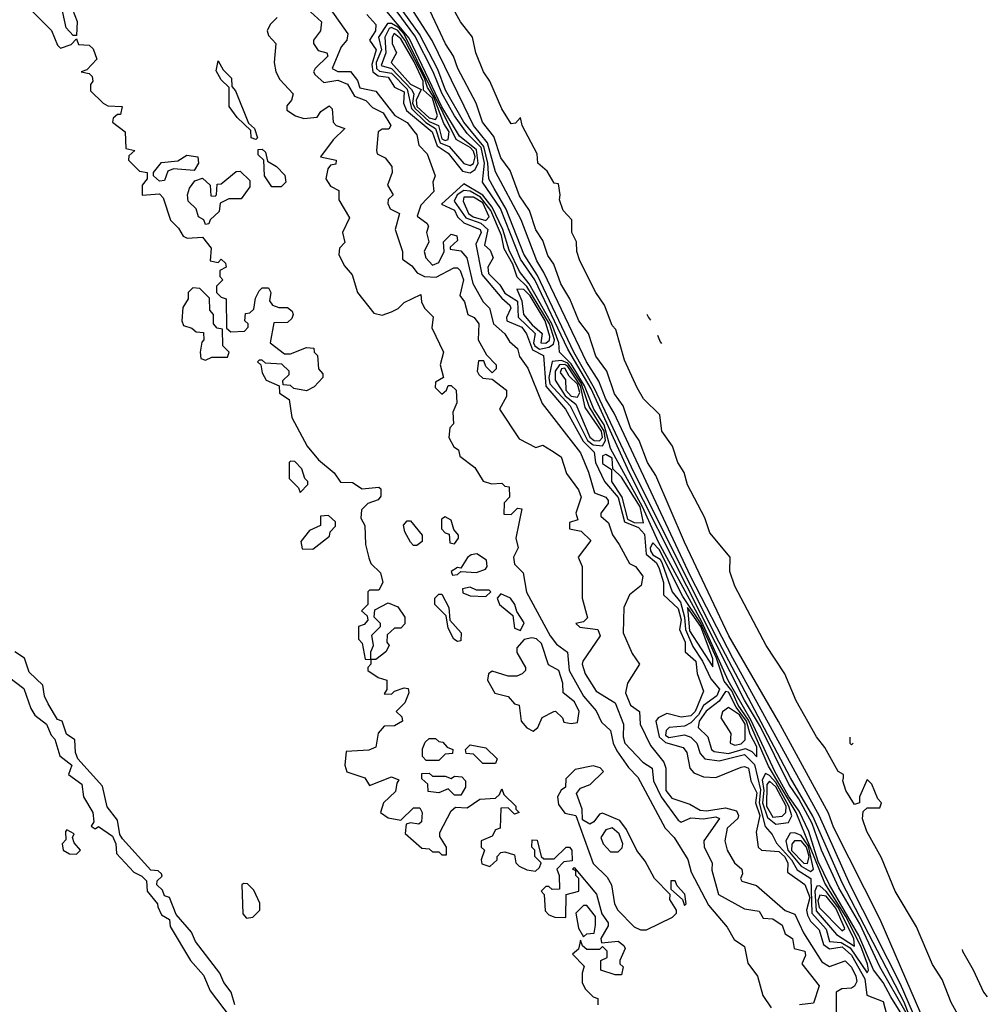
# Model space of a CAD drawing. Extents: x 2889633 to 3052318, y 540750 to 918690.
# Tile 506 of 656: x 3009125 to 3012196, y 794926 to 798050. Entities that reach past the tile are written whole.
import ezdxf

# ---------------------------------------------------------------- set-up
doc = ezdxf.new("R2010")
doc.units = 0

msp = doc.modelspace()

# ---------------------------------------------------------------- linework, layer by layer
at = {"layer": '0CON02XD'}
for points in [[(3012113.3, 794875), (3012081.7, 794931.7), (3012053.3, 795005), (3012022.3, 795052.3), (3011971.7, 795171.7), (3011904, 795285), (3011860.7, 795390.7), (3011813.3, 795475), (3011800, 795515), (3011801.7, 795538.3), (3011815, 795550), (3011855, 795550), (3011860, 795565), (3011848.3, 795578.3), (3011830, 795625), (3011815, 795640), (3011790, 795585), (3011790, 795565), (3011775, 795560), (3011746.7, 795605), (3011737.5, 795635), (3011740, 795645), (3011740, 795655), (3011722.5, 795665), (3011680.7, 795740.7), (3011653.8, 795775), (3011589.3, 795889.3), (3011553.3, 795975), (3011493.8, 796065), (3011395, 796252.5), (3011379.3, 796299.3), (3011380, 796345), (3011315, 796422.5), (3011299.5, 796469.5), (3011244.4, 796574.4), (3011233.9, 796613.9), (3011213.8, 796645), (3011197, 796697), (3011163.3, 796745), (3011157, 796797), (3011105, 796847.5), (3011085, 796882.5), (3011045, 796970), (3011017, 797067), (3011005, 797080), (3010981.2, 797145), (3010953.3, 797185), (3010903.3, 797285), (3010893.3, 797315), (3010892.5, 797345), (3010877.5, 797375), (3010877.5, 797415), (3010850, 797445), (3010838.3, 797478.3), (3010840, 797495), (3010835, 797530), (3010821.7, 797531.7), (3010799.3, 797569.3), (3010770, 797595), (3010767.5, 797625), (3010720, 797715), (3010715, 797740), (3010698.3, 797721.7), (3010685, 797720), (3010655, 797767.5), (3010617.5, 797855), (3010596.7, 797885), (3010573.3, 797945), (3010562.5, 797995), (3010523.9, 798043.9), (3010474.1, 798134.1)], [(3009157.5, 798085), (3009226.4, 798016.4), (3009245, 797970), (3009255, 797960), (3009288.3, 797971.7), (3009305, 797990), (3009311.7, 797971.7), (3009345, 797970), (3009358.3, 797958.3), (3009370, 797925), (3009338.3, 797891.7), (3009320, 797885), (3009345, 797880), (3009355, 797870), (3009357.5, 797855), (3009350, 797845), (3009350, 797825), (3009390, 797785), (3009405, 797777.5), (3009450, 797775), (3009445, 797750), (3009435, 797750), (3009421.7, 797738.3), (3009420, 797725), (3009460, 797695), (3009461.7, 797641.7), (3009490, 797635), (3009471.7, 797618.3), (3009470, 797605), (3009505, 797570), (3009530, 797565), (3009530, 797545), (3009513.3, 797525), (3009513.3, 797493.3), (3009568.3, 797498.3), (3009580, 797485), (3009603.8, 797413.8), (3009629.3, 797389.3), (3009643.6, 797363.6), (3009657, 797357), (3009705, 797360), (3009732.5, 797325), (3009730, 797285), (3009755, 797280), (3009765, 797290), (3009778.3, 797278.3), (3009780, 797265), (3009760, 797255), (3009760, 797235), (3009770, 797225), (3009750, 797205), (3009750, 797185), (3009765, 797170), (3009780, 797165), (3009781.7, 797071.7), (3009795, 797060), (3009838.3, 797061.7), (3009850, 797075), (3009850, 797085), (3009840, 797095), (3009841.7, 797118.3), (3009855, 797120), (3009868.3, 797131.7), (3009873, 797167), (3009885, 797190), (3009895, 797200), (3009915, 797200), (3009922.5, 797185), (3009918.3, 797158.3), (3009927.5, 797145), (3009947, 797137), (3009975, 797137.5), (3009990, 797125), (3009992.5, 797115), (3009988.3, 797101.7), (3009975, 797090), (3009931.7, 797088.3), (3009920, 797025), (3009965, 796990), (3009985, 796990), (3010035, 797010), (3010058.3, 797008.3), (3010060, 796995), (3010070, 796985), (3010073, 796943), (3010087, 796927), (3010087.5, 796915), (3010060, 796885), (3010035, 796872.5), (3009995, 796880), (3009985, 796890), (3009961.7, 796891.7), (3009960, 796905), (3009980, 796925), (3009980, 796935), (3009957, 796957), (3009905, 796960), (3009895, 796970), (3009885, 796970), (3009880, 796965), (3009890, 796955), (3009895, 796930), (3009907, 796907), (3009948.3, 796888.3), (3009950, 796865), (3009980, 796845), (3009988.3, 796788.3), (3010037, 796697), (3010073.6, 796653.6), (3010123, 796613), (3010143.3, 796583.3), (3010181.7, 796581.7), (3010212.3, 796562.3), (3010265, 796567.5), (3010271.7, 796561.7), (3010271.7, 796538.3), (3010263, 796527), (3010230, 796515), (3010210, 796495), (3010208.3, 796468.3), (3010220, 796445), (3010222.5, 796385), (3010233, 796343), (3010240, 796325), (3010270, 796295), (3010277.5, 796265), (3010265, 796240), (3010235, 796240), (3010230, 796235), (3010230, 796195), (3010210, 796175), (3010228.3, 796158.3), (3010230, 796145), (3010218.3, 796131.7), (3010200, 796125), (3010200, 796085), (3010211.7, 796071.7), (3010221.7, 796021.7), (3010240, 796020), (3010240, 796045), (3010247.5, 796065), (3010243, 796097), (3010270, 796125), (3010270, 796135), (3010250, 796155), (3010251.7, 796178.3), (3010295, 796200), (3010325, 796187.5), (3010347.5, 796155), (3010347, 796133), (3010335, 796120), (3010315, 796120), (3010291.7, 796098.3), (3010290, 796075), (3010297.5, 796065), (3010287.5, 796045), (3010255, 796020), (3010240, 796020), (3010240, 796005), (3010230, 795995), (3010230, 795985), (3010263.3, 795963.3), (3010290, 795955), (3010290, 795925), (3010281.7, 795911.7), (3010305, 795910), (3010315, 795920), (3010345, 795930), (3010358.3, 795928.3), (3010360, 795915), (3010347, 795883), (3010320, 795855), (3010338.3, 795838.3), (3010340, 795825), (3010315, 795810), (3010281.7, 795808.3), (3010263, 795787), (3010255, 795742.5), (3010233, 795733), (3010161.7, 795728.3), (3010157.5, 795685), (3010163.6, 795663.6), (3010220, 795645), (3010235, 795620), (3010305, 795647.5), (3010328.3, 795638.3), (3010321.7, 795628.3), (3010318.3, 795601.7), (3010280, 795565), (3010270, 795535), (3010295, 795517.5), (3010335, 795510), (3010375, 795550), (3010395, 795550), (3010402.5, 795535), (3010400, 795505), (3010391.7, 795498.3), (3010365, 795502.5), (3010351.7, 795498.3), (3010348.3, 795468.3), (3010401.7, 795421.7), (3010425, 795420), (3010435, 795410), (3010455, 795410), (3010465, 795400), (3010480, 795400), (3010480, 795425), (3010458.3, 795458.3), (3010458.3, 795471.7), (3010495, 795540), (3010508.3, 795551.7), (3010545, 795550), (3010585, 795577.5), (3010635, 795580), (3010648.3, 795591.7), (3010655, 795610), (3010661.7, 795591.7), (3010700, 795555), (3010700, 795545), (3010710, 795535), (3010695, 795530), (3010675, 795550), (3010651.7, 795548.3), (3010650, 795485), (3010635, 795480), (3010625, 795460), (3010590, 795445), (3010590, 795425), (3010600, 795415), (3010590, 795385), (3010591.7, 795371.7), (3010617, 795363), (3010640, 795385), (3010640, 795395), (3010651.7, 795408.3), (3010665, 795410), (3010695, 795400), (3010700, 795375), (3010710, 795365), (3010735, 795352.5), (3010761.7, 795348.3), (3010775, 795360), (3010780, 795375), (3010760, 795395), (3010760, 795415), (3010750, 795425), (3010751.7, 795448.3), (3010767, 795447), (3010780, 795395), (3010788.3, 795388.3), (3010821.7, 795388.3), (3010860, 795425), (3010870, 795425), (3010877.5, 795415), (3010878.3, 795381.7), (3010851.7, 795378.3), (3010830, 795355), (3010837.5, 795335), (3010838.3, 795291.7), (3010815, 795290), (3010805, 795300), (3010795, 795300), (3010780, 795285), (3010790, 795275), (3010793, 795223), (3010805, 795210), (3010823, 795203), (3010858.3, 795201.7), (3010860, 795275), (3010900, 795285), (3010900, 795325), (3010890, 795335), (3010890, 795350), (3010880, 795355), (3010885, 795360), (3010956.1, 795276.1), (3010973, 795213), (3010992.5, 795185), (3010992.5, 795175), (3010970, 795135), (3010971.7, 795121.7), (3011025, 795126.7), (3011043, 795113), (3011047, 795103), (3011030, 795065), (3011030, 795055), (3011040, 795045), (3011035, 795020), (3011015, 795020), (3010970, 795035), (3010970, 795065), (3010990, 795075), (3010990, 795095), (3010975, 795110), (3010965, 795100), (3010925, 795100), (3010911.7, 795111.7), (3010905, 795130), (3010898.3, 795101.7), (3010880, 795085), (3010917, 795047), (3010910, 795025), (3010910, 794995), (3010920, 794975), (3010945, 794950), (3010960, 794945), (3010960, 794925)], [(3009293, 798083), (3009307.5, 798045), (3009305, 798000), (3009295, 798000), (3009272.5, 798025), (3009257, 798097)], [(3010110, 798085), (3010166.2, 798005), (3010163.3, 797985), (3010145.7, 797964.3), (3010116.7, 797895), (3010135, 797886), (3010175, 797886.2), (3010197.1, 797857.1), (3010205, 797833.8), (3010255, 797824), (3010316, 797746), (3010355, 797724.3), (3010376.3, 797696.3), (3010386, 797685), (3010391.7, 797651.7), (3010418.8, 797625), (3010443.3, 797555), (3010436.7, 797535), (3010440, 797505), (3010398.5, 797461.5), (3010386.4, 797426.4), (3010417.5, 797405), (3010422.5, 797395), (3010416.7, 797375), (3010423.8, 797345), (3010408.8, 797315), (3010413.8, 797295), (3010435, 797271.2), (3010455, 797280), (3010472.5, 797315), (3010470, 797345), (3010495, 797370), (3010512.5, 797365), (3010515, 797350), (3010491.7, 797328.3), (3010491.7, 797321.7), (3010525, 797316.7), (3010544.2, 797295), (3010563.6, 797213.6), (3010596.2, 797155), (3010616.2, 797135), (3010628.9, 797085), (3010665, 797053.8), (3010679.7, 797029.7), (3010705, 797006.7), (3010711.4, 796981.4), (3010738, 796945), (3010782.9, 796832.9), (3010905, 796676), (3010930.6, 796615), (3010949.4, 796549.4), (3010985, 796535.8), (3010993.3, 796525), (3010993.3, 796515), (3010970, 796485), (3010970, 796475), (3010994.1, 796454.1), (3011006.1, 796416.1), (3011027.5, 796385), (3011060, 796325), (3011080, 796315), (3011102.5, 796285), (3011097.5, 796255), (3011060, 796225), (3011042.5, 796185), (3011040, 796105), (3011069.3, 796039.3), (3011092.5, 796005), (3011054.3, 795945.7), (3011047.5, 795915), (3011063.3, 795875), (3011092.5, 795855), (3011094, 795815), (3011127.1, 795747.1), (3011170, 795695), (3011176.2, 795675), (3011175.7, 795605), (3011195, 795580.6), (3011251.7, 795561.7), (3011285, 795542.5), (3011305, 795540), (3011365, 795550), (3011399.7, 795539.7), (3011406.7, 795525), (3011403.9, 795516.1), (3011370, 795485), (3011363.3, 795445), (3011370, 795415), (3011393.3, 795375), (3011417.5, 795355), (3011419.3, 795340.7), (3011412.5, 795325), (3011417, 795317), (3011463.6, 795303.6), (3011555, 795223.8), (3011585, 795212), (3011612.7, 795152.7), (3011670.9, 795060.9), (3011695, 795046), (3011745, 795064), (3011765, 795044), (3011779.2, 795015), (3011781.7, 794998.3), (3011775, 794984), (3011765, 794977.5), (3011734.3, 794975.7), (3011716.7, 794965), (3011716.4, 794896.4)], [(3010555, 797564.4), (3010570.5, 797575), (3010580.3, 797595), (3010575, 797637.3), (3010520.5, 797680.5), (3010465, 797773.8), (3010361.3, 797991.3), (3010279.5, 798089.5)], [(3011938.8, 794898.8), (3011855, 795045.6), (3011791.1, 795181.1), (3011725, 795295.8), (3011670, 795415), (3011639.8, 795499.8), (3011598, 795578), (3011566.2, 795625), (3011476.5, 795806.5), (3011425, 795891.1), (3011059.7, 796615), (3010938.8, 796878.8), (3010865.3, 797005.3), (3010759.6, 797225), (3010715, 797290), (3010651, 797451), (3010594.2, 797535), (3010600.3, 797595), (3010589.5, 797645), (3010545, 797689.1), (3010505.4, 797745), (3010465, 797817.1), (3010437.7, 797885), (3010379.4, 797999.4), (3010308.2, 798095)], [(3011977.5, 794815), (3011932.5, 794932.5), (3011735, 795312), (3011642.7, 795522.7), (3011571.8, 795645), (3011345, 796074.5), (3011075, 796612.5), (3010949.9, 796879.9), (3010883.8, 796995), (3010768.3, 797238.3), (3010725, 797306.2), (3010668.8, 797448.8), (3010630.6, 797515), (3010614.5, 797545), (3010611.2, 797595), (3010598.3, 797648.3), (3010534.5, 797725), (3010477, 797827), (3010451.8, 797891.8), (3010394.1, 798004.1), (3010328.1, 798095)], [(3012014.1, 794775.9), (3011920.4, 794990.4), (3011761.4, 795305), (3011663.6, 795523.6), (3011388.1, 796025), (3011254.4, 796285), (3011011.7, 796801.7), (3010985, 796846.7), (3010963, 796903), (3010924.3, 796965), (3010788.6, 797248.6), (3010766, 797285), (3010716.2, 797415), (3010635, 797567.5), (3010609.4, 797659.4), (3010565.8, 797715), (3010535.8, 797775.8), (3010434.2, 797984.2), (3010355.8, 798105.8)], [(3011985, 794896.7), (3011855.6, 795195.6), (3011708.3, 795488.3), (3011692.2, 795532.2), (3011533.4, 795823.4), (3011375.7, 796095), (3011235, 796392.5), (3011144.3, 796604.3), (3011118, 796645), (3011090.8, 796715), (3011064, 796755), (3011040.8, 796825), (3011013.2, 796863.2), (3010988.6, 796935), (3010953.2, 796983.2), (3010930, 797055), (3010900, 797095), (3010870.8, 797165), (3010842.1, 797212.1), (3010820.8, 797275), (3010801.7, 797301.7), (3010785, 797350), (3010763.2, 797383.2), (3010742.9, 797445), (3010710.9, 797490.9), (3010681.3, 797571.3), (3010652.1, 797612.1), (3010629.8, 797679.8), (3010594.2, 797725), (3010574.3, 797785), (3010515.7, 797895), (3010501.4, 797935), (3010476.7, 797973.3), (3010419.2, 798095)], [(3009942.5, 798057.5), (3009920, 798035), (3009910, 798015), (3009915, 798000), (3009937.5, 797975), (3009932.5, 797915), (3009937.5, 797885), (3009950.7, 797860.7), (3009992.5, 797815), (3009987.5, 797795), (3009973, 797777), (3009973, 797763), (3010000, 797745), (3010027, 797737), (3010069.3, 797740.7), (3010080.7, 797759.3), (3010107, 797777), (3010117, 797767), (3010120, 797725), (3010130, 797715), (3010157.5, 797705), (3010120.5, 797669.5), (3010080, 797615), (3010130, 797605), (3010128.3, 797591.7), (3010111.7, 797588.3), (3010103, 797577), (3010096.7, 797545), (3010112, 797522), (3010138.3, 797508.3), (3010138.3, 797478.3), (3010171.7, 797421.7), (3010150, 797375), (3010157, 797343), (3010140, 797325), (3010137.5, 797305), (3010155, 797270), (3010180.7, 797240.7), (3010197.5, 797185), (3010249.3, 797119.3), (3010275, 797113.3), (3010305, 797123.3), (3010326.2, 797133.8), (3010345, 797152.5), (3010398.3, 797178.3), (3010400, 797155), (3010410, 797135), (3010437, 797107), (3010433, 797073), (3010470, 796995), (3010460, 796955), (3010470, 796915), (3010445, 796900), (3010443.6, 796883.6), (3010465, 796862.5), (3010480, 796875), (3010485, 796890), (3010495, 796890), (3010510, 796875), (3010512.5, 796835), (3010500, 796805), (3010501.7, 796768.3), (3010490, 796755), (3010487.5, 796725), (3010503.3, 796695), (3010517.5, 796685), (3010522.5, 796665), (3010569.3, 796629.3), (3010595.9, 796585.9), (3010622.5, 796577.5), (3010655, 796580), (3010665, 796570), (3010678.3, 796568.3), (3010680, 796535), (3010663, 796517), (3010661.7, 796481.7), (3010685, 796480), (3010705, 796500), (3010718.3, 796498.3), (3010700, 796405), (3010707.5, 796375), (3010692.5, 796345), (3010695, 796322.5), (3010722.5, 796295), (3010734.1, 796234.1), (3010808.8, 796095), (3010828.8, 796068.8), (3010863.6, 796043.6), (3010868.8, 795985), (3010914, 795904), (3010955, 795857.5), (3010971.7, 795821.7), (3011000, 795795), (3011008.8, 795755), (3011020.8, 795730.8), (3011057.7, 795677.7), (3011087.3, 795647.3), (3011173.3, 795485), (3011202.5, 795455), (3011246.1, 795386.1), (3011256.7, 795345), (3011311.2, 795241.2), (3011370.7, 795170.7), (3011392.3, 795132.3), (3011425, 795110), (3011436.4, 795056.4), (3011466.7, 795015), (3011484.1, 794954.1), (3011510, 794915)], [(3010047.5, 798075), (3010083, 798043), (3010080, 798015), (3010057.5, 797985), (3010057.5, 797975), (3010072.3, 797952.3), (3010100, 797945), (3010103.3, 797935), (3010062.5, 797895), (3010057.5, 797885), (3010062.5, 797875), (3010090.7, 797850.7), (3010135, 797858.6), (3010165, 797846), (3010187.6, 797807.6), (3010224.1, 797794.1), (3010245, 797771.2), (3010278.8, 797755), (3010302.5, 797715), (3010297, 797703), (3010275, 797702.5), (3010262.5, 797695), (3010257.5, 797635), (3010260, 797625), (3010285, 797612.5), (3010306.7, 797585), (3010307.5, 797565), (3010292.5, 797525), (3010310, 797495), (3010295, 797480), (3010293, 797467), (3010300.7, 797450.7), (3010330, 797435), (3010316.7, 797385), (3010340, 797315), (3010340, 797290), (3010369.3, 797269.3), (3010387, 797247), (3010410, 797235), (3010447, 797233), (3010503, 797263), (3010515, 797263.3), (3010523.3, 797255), (3010533.8, 797225), (3010522.5, 797175), (3010536.7, 797155), (3010547.5, 797115), (3010567.5, 797105), (3010582.5, 797085), (3010580, 797035), (3010607, 796987), (3010637.5, 796955), (3010637, 796943), (3010625, 796930), (3010605, 796950), (3010598.3, 796968.3), (3010581.7, 796968.3), (3010577.5, 796935), (3010582.5, 796925), (3010595, 796913.3), (3010625, 796910), (3010670, 796875), (3010670, 796855), (3010647.5, 796815), (3010710, 796720), (3010763, 796693), (3010785, 796700), (3010813.3, 796683.3), (3010843.6, 796663.6), (3010860.5, 796610.5), (3010898.3, 796558.3), (3010906.7, 796535), (3010890, 796485), (3010897, 796463), (3010870, 796455), (3010870, 796435), (3010907, 796427), (3010937.5, 796397.5), (3010897.5, 796345), (3010910, 796315), (3010910, 796215), (3010927.5, 796152.5), (3010915, 796140), (3010890, 796135), (3010903, 796123), (3010960, 796115), (3010967.5, 796095), (3010912.5, 796015), (3010910, 796005), (3010920, 795975), (3010955, 795920), (3011015, 795882.5), (3011042, 795815), (3011040, 795775), (3011046, 795755), (3011102.5, 795695), (3011132.5, 795675), (3011136.2, 795635), (3011161.4, 795585), (3011215, 795510), (3011225, 795504), (3011255, 795518), (3011295, 795514.2), (3011335, 795521.2), (3011346, 795516), (3011296.7, 795445), (3011297.5, 795425), (3011323.3, 795375), (3011321.7, 795351.7), (3011342.5, 795275), (3011425, 795228.8), (3011471.7, 795221.7), (3011485, 795200), (3011515, 795197.5), (3011545, 795177.5), (3011555, 795150), (3011577.5, 795135), (3011583.3, 795103.3), (3011616.7, 795095), (3011619.3, 795080.7), (3011607.5, 795055), (3011662.5, 794985), (3011645, 794930), (3011600, 794925)], [(3010226.6, 798066.6), (3010255.8, 798035), (3010254, 798015), (3010235.8, 797985), (3010256.5, 797955), (3010242.2, 797907.8), (3010245.5, 797885), (3010262.6, 797872.6), (3010295, 797867.8), (3010315, 797836), (3010345, 797821.2), (3010342.9, 797785), (3010352.6, 797762.6), (3010434.5, 797695), (3010450.1, 797650.1), (3010485, 797626.9), (3010530, 797570), (3010555, 797564.4)], [(3010555, 797588.1), (3010565, 797594.3), (3010571.1, 797615), (3010565, 797632.9), (3010554.3, 797645), (3010510, 797670), (3010345, 798004), (3010325, 798026.7), (3010305, 798038), (3010291.9, 798038.1), (3010263.5, 797995), (3010273.2, 797955), (3010256, 797915), (3010257.3, 797895), (3010267.2, 797887.2), (3010305, 797880.9), (3010355, 797830), (3010368.1, 797768.1), (3010413.8, 797723.8), (3010444.5, 797705), (3010459.2, 797659.2), (3010488, 797648), (3010535, 797594.3), (3010555, 797588.1)], [(3010475, 797666.5), (3010485, 797670), (3010488.2, 797695), (3010470.7, 797720.7), (3010439.7, 797805), (3010419.7, 797835), (3010410.2, 797865), (3010347.7, 797985), (3010325, 798016.3), (3010305, 798025.3), (3010297.6, 798022.4), (3010283.5, 797995), (3010287.5, 797945), (3010271.9, 797905), (3010305, 797895.3), (3010369, 797829), (3010375.5, 797815), (3010371.7, 797785), (3010379.3, 797769.3), (3010425, 797727.1), (3010454.1, 797714.1), (3010465, 797672.2), (3010475, 797666.5)], [(3010445, 797733.1), (3010451.1, 797745), (3010435, 797801.8), (3010406.8, 797826.8), (3010406, 797855), (3010377, 797917), (3010335, 797989.5), (3010313.8, 798006.2), (3010307.1, 797995), (3010306.9, 797975), (3010321.2, 797945), (3010304.3, 797915), (3010365, 797845.9), (3010398.8, 797828.8), (3010382.9, 797795), (3010385.3, 797775), (3010425, 797739.3), (3010445, 797733.1)], [(3009875, 797670), (3009860, 797675), (3009858.3, 797698.3), (3009815, 797740), (3009790, 797775), (3009790, 797835), (3009765, 797860), (3009748.3, 797888.3), (3009755, 797920), (3009770.7, 797890.7), (3009797.5, 797865), (3009798.3, 797838.3), (3009810, 797825), (3009851.7, 797721.7), (3009870, 797705), (3009880, 797675), (3009875, 797670)], [(3009955, 797520), (3009925, 797520), (3009902.5, 797555), (3009900, 797605), (3009881.7, 797621.7), (3009881.7, 797638.3), (3009895, 797640), (3009905, 797630), (3009911.7, 797601.7), (3009940, 797585), (3009967, 797557), (3009970, 797535), (3009955, 797520)], [(3009568.3, 797538.3), (3009550, 797555), (3009550, 797565), (3009575, 797597.5), (3009627, 797603), (3009655, 797620), (3009690, 797615), (3009692.5, 797595), (3009678.3, 797571.7), (3009613, 797577), (3009595, 797570), (3009585, 797540), (3009568.3, 797538.3)], [(3009715, 797400), (3009710, 797415), (3009692.5, 797425), (3009685, 797450), (3009660, 797475), (3009657.5, 797495), (3009663.9, 797516.1), (3009680.7, 797539.3), (3009705, 797547.5), (3009730, 797525), (3009731.7, 797491.7), (3009745, 797490), (3009750, 797495), (3009751.7, 797528.3), (3009765, 797530), (3009811.7, 797568.3), (3009825, 797570), (3009855, 797540), (3009855, 797520), (3009828.3, 797481.7), (3009788.3, 797481.7), (3009761.7, 797468.3), (3009758.3, 797441.7), (3009730, 797415), (3009725, 797402.5), (3009715, 797400)], [(3011929.8, 794885), (3011890.2, 794950.2), (3011865.8, 794995.8), (3011835.2, 795035.2), (3011788.1, 795145), (3011694.8, 795304.8), (3011659.4, 795379.4), (3011629.5, 795475), (3011598.9, 795538.9), (3011565, 795586.2), (3011521.9, 795665), (3011446.2, 795826.2), (3011373.7, 795953.7), (3011289.6, 796139.6), (3011152.6, 796392.6), (3011102, 796505), (3011000.1, 796690.1), (3010979.7, 796765), (3010947.8, 796815), (3010918.1, 796888.1), (3010875, 796958.8), (3010838.1, 796995), (3010835.9, 797025), (3010814.4, 797085), (3010742, 797212), (3010711.1, 797251.1), (3010678.8, 797318.8), (3010658.9, 797385), (3010624.7, 797455), (3010595, 797493.4), (3010535, 797529.2), (3010463.3, 797465), (3010505, 797445.8), (3010514.3, 797425), (3010535, 797405.5), (3010586.9, 797385), (3010589.4, 797375), (3010572.4, 797337.6), (3010592.3, 797242.3), (3010655, 797166.9), (3010681.2, 797145), (3010683.8, 797135), (3010670, 797105), (3010671.2, 797095), (3010718.6, 797075), (3010733.6, 797053.6), (3010752.7, 797002.7), (3010787.5, 796985), (3010795, 796887.1), (3010856.9, 796815), (3010913.5, 796713.5), (3010948.6, 796678.6), (3010952.9, 796645), (3010981.1, 796585), (3011025, 796534.3), (3011045, 796456.9), (3011089, 796439), (3011108.1, 796418.1), (3011113.9, 796355), (3011146.6, 796326.6), (3011155, 796309.2), (3011168.5, 796265), (3011168.9, 796225), (3011215, 796182.5), (3011224.4, 796145.6), (3011219.4, 796115), (3011236.9, 796075), (3011237.5, 796045), (3011271.4, 796015), (3011275.8, 795975.8), (3011295, 795920), (3011268.5, 795855), (3011255, 795841.9), (3011225, 795837.5), (3011178.8, 795848.8), (3011151.2, 795835), (3011144.3, 795825), (3011154.6, 795775), (3011175, 795757.1), (3011230.8, 795740.8), (3011242, 795725), (3011252, 795675), (3011265, 795661.2), (3011295, 795647.5), (3011335, 795646.2), (3011415, 795678.8), (3011425, 795681.2), (3011438, 795675), (3011445.7, 795635), (3011465, 795597.5), (3011460.8, 795565), (3011474.6, 795525), (3011462.3, 795472.3), (3011468.8, 795425), (3011480, 795415), (3011535, 795411.2), (3011552.9, 795395), (3011563.5, 795375), (3011562.5, 795345), (3011616.5, 795306.5), (3011632.9, 795265), (3011622.5, 795225), (3011625, 795208.8), (3011635, 795190), (3011662.8, 795162.8), (3011676.2, 795116.2), (3011695, 795102.2), (3011735, 795108.9), (3011765, 795082.5), (3011807.4, 795007.4), (3011814.3, 794955), (3011865.5, 794935), (3011886.4, 794855)], [(3010775, 797005.4), (3010805, 797010.9), (3010818.9, 797021.1), (3010822.2, 797035), (3010807, 797085), (3010735, 797203.5), (3010703.6, 797233.6), (3010690.3, 797275), (3010662.8, 797322.8), (3010654.3, 797365.7), (3010620.3, 797445), (3010587.4, 797487.4), (3010555, 797506.7), (3010535, 797508.8), (3010513.5, 797495), (3010504.2, 797475), (3010541.2, 797421.2), (3010588.6, 797405), (3010610.6, 797385), (3010600, 797335), (3010618.8, 797318.8), (3010628, 797295), (3010610.8, 797265), (3010613.1, 797245), (3010649.1, 797209.1), (3010665, 797182.9), (3010705, 797157.1), (3010706.9, 797106.9), (3010761.4, 797055), (3010755.5, 797025), (3010759.6, 797015), (3010775, 797005.4)], [(3010605, 797413.6), (3010615.3, 797425), (3010595, 797468.8), (3010565, 797486.9), (3010535, 797487.5), (3010532.9, 797475), (3010549.5, 797435), (3010564.3, 797424.3), (3010605, 797413.6)], [(3009715, 796970), (3009735, 796980), (3009785, 796980), (3009790, 796995), (3009770, 797015), (3009768.3, 797068.3), (3009751.7, 797071.7), (3009740, 797085), (3009740, 797115), (3009728.3, 797128.3), (3009727, 797167), (3009697, 797197), (3009675, 797200), (3009660, 797185), (3009660, 797165), (3009642.5, 797137.5), (3009640, 797095), (3009645, 797080), (3009671.7, 797071.7), (3009685, 797060), (3009708.3, 797058.3), (3009710, 797035), (3009703, 797027), (3009697.5, 796995), (3009700, 796975), (3009715, 796970)], [(3010795, 797023.8), (3010806.5, 797033.5), (3010807.7, 797045), (3010793.3, 797095), (3010745, 797173.8), (3010725, 797194.3), (3010702.5, 797195), (3010718.7, 797158.7), (3010724.6, 797115), (3010751.7, 797081.7), (3010783.5, 797055), (3010778.8, 797025), (3010795, 797023.8)], [(3011115.8, 797116.4), (3011121.2, 797105), (3011127.3, 797097.3)], [(3011149.7, 797049.3), (3011158, 797028), (3011162.3, 797022.6)], [(3010975, 796698.6), (3010984.7, 796715.3), (3010980.4, 796745), (3010933, 796823), (3010907.1, 796897.1), (3010865, 796960.3), (3010845, 796969.4), (3010815, 796966.2), (3010804.6, 796915), (3010807.8, 796895), (3010872.5, 796825), (3010927.1, 796715), (3010945, 796701.8), (3010975, 796698.6)], [(3010965, 796713.8), (3010975.2, 796724.8), (3010971.9, 796745), (3010919.4, 796819.4), (3010905, 796888.7), (3010865, 796949.7), (3010855, 796956.7), (3010838.6, 796955), (3010824.6, 796935), (3010825, 796906.2), (3010856.5, 796856.5), (3010890.2, 796830.2), (3010935, 796725.7), (3010948.8, 796715), (3010965, 796713.8)], [(3010895, 796852.5), (3010902.6, 796867.4), (3010895, 796893.8), (3010869.4, 796919.4), (3010855.4, 796945), (3010845, 796942.9), (3010840.6, 796930.6), (3010857.1, 796907.1), (3010858, 796875), (3010875, 796855.4), (3010895, 796852.5)], [(3011105, 796453.8), (3011094.8, 796505), (3011035, 796598.5), (3011007.5, 796625), (3011005, 796658.6), (3010985, 796670.8), (3010975, 796666.2), (3010975, 796642), (3011003.3, 796623.3), (3011003.3, 796585), (3011035.7, 796535.7), (3011054.6, 796465), (3011075, 796455.3), (3011105, 796453.8)], [(3010015, 796550), (3010040, 796575), (3010040, 796585), (3010030, 796595), (3010020, 796625), (3009998.3, 796648.3), (3009985, 796650), (3009980, 796645), (3009980, 796595), (3010010, 796565), (3010015, 796550)], [(3010055, 796370), (3010108.3, 796411.7), (3010110, 796425), (3010127, 796443), (3010127, 796457), (3010105, 796477.5), (3010080, 796475), (3010080, 796445), (3010045, 796430), (3010017.5, 796395), (3010021.7, 796371.7), (3010055, 796370)], [(3010385, 796382.5), (3010375, 796382.5), (3010365, 796392.5), (3010347.5, 796425), (3010343.6, 796446.4), (3010355, 796460), (3010365, 796460), (3010402.5, 796415), (3010402.5, 796395), (3010385, 796382.5)], [(3010505, 796387.5), (3010517.5, 796405), (3010517.5, 796415), (3010502.5, 796432.5), (3010495, 796462.5), (3010475, 796472.5), (3010463.8, 796465), (3010463.8, 796435), (3010475, 796422.5), (3010488.3, 796418.3), (3010490.7, 796390.7), (3010505, 796387.5)], [(3011815, 795026.2), (3011819.4, 795035), (3011816.2, 795053.8), (3011795, 795111.1), (3011747.4, 795205), (3011680.2, 795310.2), (3011589.3, 795535), (3011501.4, 795681.4), (3011437.8, 795827.8), (3011405.2, 795875), (3011385, 795920.4), (3011361.1, 795951.1), (3011336.5, 796025), (3011286.3, 796136.3), (3011230.3, 796220.3), (3011155, 796369.4), (3011135, 796390), (3011125.7, 796375), (3011126.7, 796365), (3011135, 796352.5), (3011158.3, 796338.3), (3011164.7, 796324.7), (3011195.8, 796235), (3011222.3, 796202.3), (3011235.3, 796155), (3011238, 796115), (3011261.5, 796061.5), (3011292.7, 796015), (3011319.1, 795959.1), (3011346.4, 795926.4), (3011338.1, 795905), (3011295.4, 795874.6), (3011279.6, 795845), (3011255, 795819.4), (3011235, 795809.2), (3011186.7, 795805), (3011177.1, 795795), (3011175, 795780), (3011185, 795772.5), (3011235, 795781.2), (3011255, 795774), (3011273.8, 795755), (3011285, 795722.5), (3011300, 795705), (3011345, 795698.6), (3011425, 795718.6), (3011457.2, 795687.2), (3011476.8, 795606.8), (3011472.6, 795565), (3011490.7, 795490.7), (3011513.8, 795465), (3011527, 795437), (3011574.6, 795385), (3011593.1, 795353.1), (3011635.6, 795325), (3011639.5, 795215), (3011684.4, 795165), (3011695.7, 795125.7), (3011732.5, 795122.5), (3011760.4, 795105), (3011815, 795026.2)], [(3010498.3, 796288.3), (3010515, 796290), (3010525, 796300), (3010575, 796296.2), (3010603.6, 796306.4), (3010608.8, 796315), (3010606.2, 796335), (3010575.7, 796355.7), (3010557.5, 796352.5), (3010545.9, 796344.1), (3010525, 796310), (3010515, 796312.5), (3010495, 796300), (3010498.3, 796288.3)], [(3010605, 796220), (3010620, 796235), (3010615, 796240), (3010575, 796240), (3010555, 796250), (3010530, 796245), (3010531.7, 796231.7), (3010555, 796222.5), (3010605, 796220)], [(3010515, 796077.5), (3010503.3, 796085), (3010485, 796120), (3010478.3, 796158.3), (3010442.5, 796195), (3010442.5, 796215), (3010455, 796227.5), (3010465, 796227.5), (3010486.7, 796185), (3010490, 796145), (3010526.7, 796105), (3010525, 796080), (3010515, 796077.5)], [(3010715, 796112.5), (3010726.1, 796136.1), (3010702.5, 796172.5), (3010696.7, 796195), (3010682.5, 796215), (3010651.7, 796228.3), (3010640, 796215), (3010647.5, 796195), (3010690, 796160), (3010695, 796120), (3010715, 796112.5)], [(3011325, 795997.5), (3011325, 796022.5), (3011286.4, 796125), (3011244.6, 796185.4), (3011250.7, 796110.7), (3011325, 795997.5)], [(3010755, 795793.3), (3010770, 795805), (3010783.6, 795836.4), (3010820, 795855), (3010826.1, 795856.1), (3010847.5, 795835), (3010851.7, 795821.7), (3010875, 795817.5), (3010895, 795820), (3010901.2, 795855), (3010885.9, 795885.9), (3010850, 795915), (3010848.8, 795945), (3010836.7, 795985), (3010803.3, 796003.3), (3010780.9, 796070.9), (3010765.6, 796085.6), (3010750.8, 796089.2), (3010726.2, 796083.8), (3010703, 796057), (3010703, 796043), (3010730, 795995), (3010730, 795985), (3010720, 795975), (3010703, 795967), (3010675, 795967.5), (3010625, 795983.3), (3010612.5, 795975), (3010610, 795955), (3010633.6, 795913.6), (3010675, 795902.5), (3010695, 795880), (3010710, 795875), (3010716.7, 795825), (3010735, 795803.3), (3010755, 795793.3)], [(3009807.5, 794925), (3009796.7, 794965), (3009772.5, 794995), (3009760, 795025), (3009682.5, 795125), (3009670, 795155), (3009621.7, 795211.7), (3009600, 795265), (3009585, 795270), (3009578.3, 795288.3), (3009560, 795305), (3009561.7, 795318.3), (3009577.5, 795332.5), (3009575, 795340), (3009565, 795350), (3009541.7, 795351.7), (3009450.8, 795450.8), (3009442.5, 795465), (3009435, 795510), (3009403, 795553), (3009388.3, 795618.3), (3009310, 795705), (3009302.5, 795725), (3009300, 795765), (3009273.3, 795783.3), (3009260, 795825), (3009245, 795830), (3009215, 795880), (3009203.6, 795903.6), (3009198.3, 795938.3), (3009155, 795980), (3009140, 796025), (3009110, 796045)], [(3009090, 795965), (3009138.3, 795928.3), (3009160, 795865), (3009173.6, 795843.6), (3009210, 795815), (3009225, 795780), (3009237, 795767), (3009252.5, 795715), (3009290, 795685), (3009280, 795655), (3009322.5, 795625), (3009327.5, 795585), (3009357.5, 795535), (3009360, 795505), (3009351.7, 795491.7), (3009365, 795482.5), (3009375, 795490), (3009420, 795460), (3009430, 795435), (3009432.5, 795405), (3009487.5, 795345), (3009513, 795333), (3009527.5, 795317.5), (3009530, 795285), (3009562.5, 795245), (3009563.3, 795235), (3009575, 795210), (3009600, 795195), (3009603, 795173), (3009667.5, 795065), (3009708.3, 795018.3), (3009729.3, 794969.3), (3009793.3, 794885)], [(3011465, 795711.2), (3011465, 795743.3), (3011443.7, 795783.7), (3011431.7, 795825), (3011398.6, 795868.6), (3011375, 795916.5), (3011365, 795919.2), (3011345, 795887.8), (3011303.6, 795856.4), (3011281.5, 795825), (3011278, 795805), (3011308.8, 795775), (3011321.2, 795735), (3011328.8, 795728.8), (3011375, 795722.1), (3011428.2, 795738.2), (3011448.5, 795728.5), (3011465, 795711.2)], [(3011395, 795748), (3011415, 795752.5), (3011428, 795765), (3011427.4, 795815), (3011409.4, 795845), (3011375, 795867.5), (3011356.2, 795853.8), (3011350, 795835), (3011382, 795785), (3011380, 795755), (3011395, 795748)], [(3010455, 795700), (3010415, 795700), (3010403, 795713), (3010403, 795737), (3010411.7, 795758.3), (3010425, 795770), (3010445, 795770), (3010455, 795760), (3010468.3, 795758.3), (3010481.7, 795741.7), (3010500, 795735), (3010498.3, 795721.7), (3010475, 795720), (3010455, 795700)], [(3011760, 795774.2), (3011760, 795755), (3011765, 795750), (3011770, 795755.3)], [(3010635, 795690), (3010595, 795690), (3010565, 795720), (3010541.7, 795721.7), (3010540, 795735), (3010555, 795750), (3010605, 795740), (3010640, 795705), (3010635, 795690)], [(3011115, 795162.5), (3011197, 795203), (3011210, 795215), (3011210, 795225), (3011188.3, 795258.3), (3011190, 795275), (3011140, 795325), (3011110.7, 795380.7), (3011083.9, 795413.9), (3011051.2, 795481.2), (3011029.4, 795509.4), (3010975, 795532.5), (3010965, 795530), (3010947.5, 795505), (3010935, 795497.5), (3010911.7, 795511.7), (3010910, 795545), (3010892.5, 795595), (3010905, 795612.5), (3010936.1, 795623.9), (3010977.5, 795665), (3010967, 795677), (3010945, 795682.5), (3010888.3, 795671.7), (3010858.3, 795641.7), (3010857.5, 795615), (3010844.1, 795605.9), (3010832, 795585), (3010835, 795560), (3010855, 795532.5), (3010890, 795525), (3010945, 795372.5), (3010989.3, 795329.3), (3011003.3, 795305), (3011013.3, 795245), (3011023.3, 795225), (3011075, 795172.5), (3011095, 795162.5), (3011115, 795162.5)], [(3010525, 795590), (3010505, 795590), (3010485, 795610), (3010455, 795597.5), (3010421.7, 795601.7), (3010420, 795625), (3010401.7, 795641.7), (3010401.7, 795658.3), (3010425, 795660), (3010435, 795650), (3010475, 795650), (3010495, 795642.5), (3010505, 795650), (3010528.3, 795648.3), (3010540, 795635), (3010540, 795615), (3010525, 795590)], [(3011525, 795498.1), (3011565, 795503.3), (3011575.6, 795524.4), (3011566.2, 795555), (3011525, 795630), (3011505, 795652.7), (3011491.7, 795658.3), (3011481.9, 795638.1), (3011486.6, 795605), (3011482.4, 795565), (3011498.8, 795518.8), (3011525, 795498.1)], [(3011515, 795520.4), (3011545, 795522.7), (3011557.1, 795535), (3011557.7, 795555), (3011525, 795616.7), (3011505, 795634.4), (3011496.2, 795623.8), (3011495.3, 795555), (3011515, 795520.4)], [(3011025, 795410), (3011037, 795423), (3011039.2, 795435), (3011027.3, 795467.3), (3011005, 795485.7), (3010985, 795480), (3010970, 795455), (3010976.7, 795435), (3011000.5, 795410.5), (3011025, 795410)], [(3009305, 795402.5), (3009317.5, 795415), (3009298.3, 795438.3), (3009292.5, 795455), (3009297.5, 795467.5), (3009275, 795480), (3009270, 795475), (3009271.7, 795448.3), (3009260, 795435), (3009262.5, 795415), (3009283.6, 795403.6), (3009305, 795402.5)], [(3011635, 795347.1), (3011644.2, 795355), (3011628.3, 795428.3), (3011605, 795462.2), (3011585, 795470.8), (3011570.8, 795469.2), (3011557.1, 795445), (3011563.4, 795415), (3011605, 795364.5), (3011635, 795347.1)], [(3011625, 795373.1), (3011631.1, 795395), (3011622, 795425), (3011605, 795444.6), (3011584.6, 795445.4), (3011575.3, 795434.7), (3011575, 795414.5), (3011614.3, 795374.3), (3011625, 795373.1)], [(3009845, 795200), (3009865, 795202.5), (3009887.5, 795225), (3009887, 795247), (3009868.3, 795288.3), (3009848.3, 795308.3), (3009835, 795310), (3009830, 795305), (3009833, 795213), (3009845, 795200)], [(3011235, 795240), (3011240, 795245), (3011236.1, 795276.1), (3011211.7, 795301.7), (3011205, 795317.5), (3011191.7, 795318.3), (3011191.7, 795291.7), (3011228.3, 795258.3), (3011235, 795240)], [(3011775, 795111.2), (3011772.1, 795135), (3011721.5, 795235), (3011685, 795283.9), (3011665, 795302.5), (3011655, 795300.8), (3011648.5, 795285), (3011653.2, 795223.2), (3011717.2, 795147.2), (3011775, 795111.2)], [(3011735, 795159.2), (3011743.6, 795166.4), (3011715, 795231.8), (3011685, 795269.6), (3011665, 795272.9), (3011658, 795255), (3011663, 795233), (3011735, 795159.2)], [(3010915, 795140), (3010925, 795150), (3010948.3, 795151.7), (3010953, 795177), (3010952.5, 795205), (3010925, 795240), (3010915, 795240), (3010890, 795215), (3010898.3, 795168.3), (3010915, 795140)], [(3012116.8, 795099.7), (3012117.1, 795095), (3012151, 795035.1), (3012183.8, 794965), (3012196.2, 794949.6)]]:
    msp.add_lwpolyline(points, dxfattribs=at)

doc.saveas('drawing.dxf')
